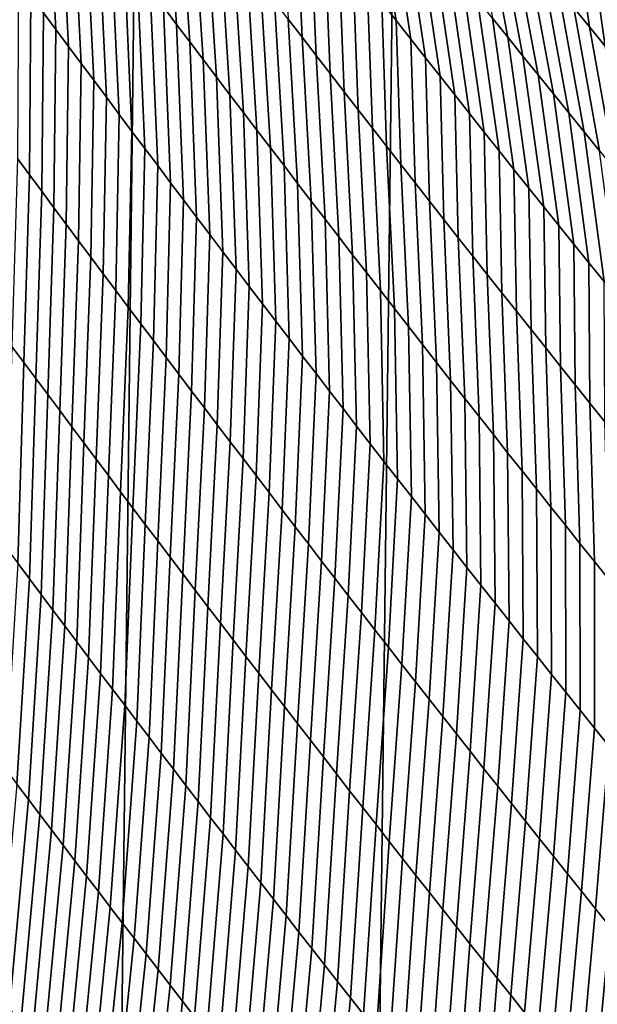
# Model space of a CAD drawing. Header units: metres. Extents: x -240 to 45, y -77 to 27.
# Tile 884 of 1056: x 2.79 to 4.17, y -17.02 to -14.65. Entities that reach past the tile are written whole.
import ezdxf

# ---------------------------------------------------------------- set-up
doc = ezdxf.new("R2010")
doc.units = ezdxf.units.M
doc.layers.add('solid_102011X2', color=7, linetype='CONTINUOUS')

msp = doc.modelspace()

# ---------------------------------------------------------------- linework, layer by layer
at = {"layer": 'solid_102011X2'}
for points in [[(2.919795, 26.634598), (2.297231, -26.697029), (1.673703, -26.745533), (2.297227, 26.697021)], [(3.541179, 26.558235), (2.919836, -26.634604), (2.297231, -26.697029), (2.919795, 26.634598)], [(4.16087, 26.46805), (3.541257, -26.558228), (2.919836, -26.634604), (3.541179, 26.558235)], [(4.777777, 26.364204), (4.160993, -26.468023), (3.541257, -26.558228), (4.16087, 26.46805)], [(5.392083, 26.246679), (4.77797, -26.364157), (4.160993, -26.468023), (4.777777, 26.364204)], [(2.842722, -14.636192, 114.593407), (2.872791, -14.676737, 114.631653), (2.8503, -14.246207, 115.009285), (2.819664, -14.204812, 114.971512)], [(3.131188, -14.62224, 115.345848), (3.162968, -14.66439, 115.382851), (3.135382, -14.263004, 115.775803), (3.103043, -14.220108, 115.739395)], [(2.872791, -14.676737, 114.631653), (2.902976, -14.717366, 114.669838), (2.881051, -14.287682, 115.046989), (2.8503, -14.246207, 115.009285)], [(3.65624, -14.610708, 116.764236), (3.691145, -14.655281, 116.798386), (3.635145, -14.286979, 117.198883), (3.599679, -14.241815, 117.165436)], [(3.162968, -14.66439, 115.382851), (3.194862, -14.706609, 115.419777), (3.167834, -14.305964, 115.812126), (3.135382, -14.263004, 115.775803)], [(2.902976, -14.717366, 114.669838), (2.933277, -14.75808, 114.707947), (2.911916, -14.329236, 115.084618), (2.881051, -14.287682, 115.046989)], [(3.431512, -14.651886, 116.099541), (3.464976, -14.695393, 116.135063), (3.449127, -14.344234, 116.557343), (3.414998, -14.299994, 116.522522)], [(3.691145, -14.655281, 116.798386), (3.726159, -14.699895, 116.832428), (3.670722, -14.332181, 117.232239), (3.635145, -14.286979, 117.198883)], [(3.922811, -14.649549, 117.462891), (3.959253, -14.695006, 117.495445), (3.893539, -14.348289, 117.901985), (3.85652, -14.302321, 117.870178)], [(3.194862, -14.706609, 115.419777), (3.226869, -14.748898, 115.456619), (3.2004, -14.348989, 115.848358), (3.167834, -14.305964, 115.812126)], [(2.933277, -14.75808, 114.707947), (2.963693, -14.798877, 114.745995), (2.942898, -14.370868, 115.122169), (2.911916, -14.329236, 115.084618)], [(3.226869, -14.748898, 115.456619), (3.258989, -14.791254, 115.493385), (3.233078, -14.392077, 115.884506), (3.2004, -14.348989, 115.848358)], [(3.464976, -14.695393, 116.135063), (3.498551, -14.738955, 116.170494), (3.483367, -14.388524, 116.592064), (3.449127, -14.344234, 116.557343)], [(3.726159, -14.699895, 116.832428), (3.761282, -14.74455, 116.866379), (3.706409, -14.37742, 117.265488), (3.670722, -14.332181, 117.232239)], [(3.959253, -14.695006, 117.495445), (3.995801, -14.740489, 117.527893), (3.930665, -14.394279, 117.933693), (3.893539, -14.348289, 117.901985)], [(4.117889, -14.62451, 118.090698), (4.155648, -14.670602, 118.121796), (4.115103, -14.387457, 118.562569), (4.076643, -14.340907, 118.532333)], [(2.963693, -14.798877, 114.745995), (2.994225, -14.839756, 114.783966), (2.973993, -14.412577, 115.159645), (2.942898, -14.370868, 115.122169)], [(3.258989, -14.791254, 115.493385), (3.291222, -14.833677, 115.53006), (3.26587, -14.435228, 115.920563), (3.233078, -14.392077, 115.884506)], [(3.498551, -14.738955, 116.170494), (3.532238, -14.782573, 116.205833), (3.51772, -14.432866, 116.626694), (3.483367, -14.388524, 116.592064)], [(3.761282, -14.74455, 116.866379), (3.796513, -14.789244, 116.900238), (3.742206, -14.422695, 117.298637), (3.706409, -14.37742, 117.265488)], [(3.995801, -14.740489, 117.527893), (4.032454, -14.785996, 117.560249), (3.967899, -14.440289, 117.965294), (3.930665, -14.394279, 117.933693)], [(4.155648, -14.670602, 118.121796), (4.19351, -14.716707, 118.152794), (4.153668, -14.434015, 118.592705), (4.115103, -14.387457, 118.562569)], [(2.994225, -14.839756, 114.783966), (3.024871, -14.880716, 114.821869), (3.005204, -14.454362, 115.197037), (2.973993, -14.412577, 115.159645)], [(3.291222, -14.833677, 115.53006), (3.323567, -14.876166, 115.566658), (3.298774, -14.47844, 115.956535), (3.26587, -14.435228, 115.920563)], [(3.532238, -14.782573, 116.205833), (3.566035, -14.826245, 116.241081), (3.552184, -14.477256, 116.661224), (3.51772, -14.432866, 116.626694)], [(3.796513, -14.789244, 116.900238), (3.831851, -14.833976, 116.93399), (3.778111, -14.468003, 117.331688), (3.742206, -14.422695, 117.298637)], [(4.032454, -14.785996, 117.560249), (4.069211, -14.831525, 117.592499), (4.005238, -14.48632, 117.996796), (3.967899, -14.440289, 117.965294)], [(4.19351, -14.716707, 118.152794), (4.231475, -14.762822, 118.183693), (4.192338, -14.480579, 118.622734), (4.153668, -14.434015, 118.592705)], [(3.024871, -14.880716, 114.821869), (3.055633, -14.921756, 114.859703), (3.036529, -14.496222, 115.23436), (3.005204, -14.454362, 115.197037)], [(3.831851, -14.833976, 116.93399), (3.867296, -14.878743, 116.967651), (3.814125, -14.513345, 117.364639), (3.778111, -14.468003, 117.331688)], [(3.323567, -14.876166, 115.566658), (3.356025, -14.918721, 115.603172), (3.33179, -14.521713, 115.992424), (3.298774, -14.47844, 115.956535)], [(3.566035, -14.826245, 116.241081), (3.599942, -14.86997, 116.276237), (3.586759, -14.521694, 116.695663), (3.552184, -14.477256, 116.661224)], [(4.069211, -14.831525, 117.592499), (4.106073, -14.877075, 117.624649), (4.042684, -14.532367, 118.028198), (4.005238, -14.48632, 117.996796)], [(3.055633, -14.921756, 114.859703), (3.086509, -14.962874, 114.897461), (3.067968, -14.538155, 115.271599), (3.036529, -14.496222, 115.23436)], [(3.867296, -14.878743, 116.967651), (3.902848, -14.923546, 117.001221), (3.850247, -14.558717, 117.397491), (3.814125, -14.513345, 117.364639)], [(3.086509, -14.962874, 114.897461), (3.117499, -15.004071, 114.935143), (3.099521, -14.580161, 115.308769), (3.067968, -14.538155, 115.271599)], [(3.356025, -14.918721, 115.603172), (3.388594, -14.961341, 115.639603), (3.364919, -14.565045, 116.028214), (3.33179, -14.521713, 115.992424)], [(3.599942, -14.86997, 116.276237), (3.63396, -14.913747, 116.311302), (3.621445, -14.566179, 116.729996), (3.586759, -14.521694, 116.695663)], [(4.106073, -14.877075, 117.624649), (4.143038, -14.922645, 117.656708), (4.080234, -14.578431, 118.059502), (4.042684, -14.532367, 118.028198)], [(2.78006, -14.987006, 114.138512), (2.809224, -15.026368, 114.177277), (2.812769, -14.595735, 114.555084), (2.782932, -14.555365, 114.516693)], [(3.902848, -14.923546, 117.001221), (3.938507, -14.968381, 117.034683), (3.886476, -14.604119, 117.430237), (3.850247, -14.558717, 117.397491)], [(3.117499, -15.004071, 114.935143), (3.148603, -15.045344, 114.972755), (3.131188, -14.62224, 115.345848), (3.099521, -14.580161, 115.308769)], [(3.388594, -14.961341, 115.639603), (3.421275, -15.004023, 115.675949), (3.39816, -14.608437, 116.063919), (3.364919, -14.565045, 116.028214)], [(3.63396, -14.913747, 116.311302), (3.668086, -14.957572, 116.346268), (3.65624, -14.610708, 116.764236), (3.621445, -14.566179, 116.729996)], [(4.143038, -14.922645, 117.656708), (4.180106, -14.968233, 117.68866), (4.117889, -14.62451, 118.090698), (4.080234, -14.578431, 118.059502)], [(2.809224, -15.026368, 114.177277), (2.838504, -15.065825, 114.215981), (2.842722, -14.636192, 114.593407), (2.812769, -14.595735, 114.555084)], [(3.421275, -15.004023, 115.675949), (3.454068, -15.046767, 115.712212), (3.431512, -14.651886, 116.099541), (3.39816, -14.608437, 116.063919)], [(3.668086, -14.957572, 116.346268), (3.702322, -15.001447, 116.381149), (3.691145, -14.655281, 116.798386), (3.65624, -14.610708, 116.764236)], [(3.938507, -14.968381, 117.034683), (3.97427, -15.013248, 117.068054), (3.922811, -14.649549, 117.462891), (3.886476, -14.604119, 117.430237)], [(3.148603, -15.045344, 114.972755), (3.179822, -15.086693, 115.0103), (3.162968, -14.66439, 115.382851), (3.131188, -14.62224, 115.345848)], [(4.180106, -14.968233, 117.68866), (4.217277, -15.013837, 117.72052), (4.155648, -14.670602, 118.121796), (4.117889, -14.62451, 118.090698)], [(2.838504, -15.065825, 114.215981), (2.867902, -15.105371, 114.254623), (2.872791, -14.676737, 114.631653), (2.842722, -14.636192, 114.593407)], [(3.454068, -15.046767, 115.712212), (3.486972, -15.089573, 115.748383), (3.464976, -14.695393, 116.135063), (3.431512, -14.651886, 116.099541)], [(3.702322, -15.001447, 116.381149), (3.736666, -15.045367, 116.415932), (3.726159, -14.699895, 116.832428), (3.691145, -14.655281, 116.798386)], [(3.97427, -15.013248, 117.068054), (4.010139, -15.058146, 117.101326), (3.959253, -14.695006, 117.495445), (3.922811, -14.649549, 117.462891)], [(2.867902, -15.105371, 114.254623), (2.897416, -15.14501, 114.293205), (2.902976, -14.717366, 114.669838), (2.872791, -14.676737, 114.631653)], [(3.179822, -15.086693, 115.0103), (3.211154, -15.128117, 115.04776), (3.194862, -14.706609, 115.419777), (3.162968, -14.66439, 115.382851)], [(4.217277, -15.013837, 117.72052), (4.254549, -15.059457, 117.752274), (4.19351, -14.716707, 118.152794), (4.155648, -14.670602, 118.121796)], [(3.486972, -15.089573, 115.748383), (3.519988, -15.13244, 115.78447), (3.498551, -14.738955, 116.170494), (3.464976, -14.695393, 116.135063)], [(3.736666, -15.045367, 116.415932), (3.771119, -15.089334, 116.45063), (3.761282, -14.74455, 116.866379), (3.726159, -14.699895, 116.832428)], [(4.010139, -15.058146, 117.101326), (4.046113, -15.103072, 117.134506), (3.995801, -14.740489, 117.527893), (3.959253, -14.695006, 117.495445)], [(2.897416, -15.14501, 114.293205), (2.927046, -15.184737, 114.331726), (2.933277, -14.75808, 114.707947), (2.902976, -14.717366, 114.669838)], [(3.211154, -15.128117, 115.04776), (3.242599, -15.169613, 115.085152), (3.226869, -14.748898, 115.456619), (3.194862, -14.706609, 115.419777)], [(3.242599, -15.169613, 115.085152), (3.274158, -15.211183, 115.122467), (3.258989, -14.791254, 115.493385), (3.226869, -14.748898, 115.456619)], [(3.519988, -15.13244, 115.78447), (3.553114, -15.175365, 115.820473), (3.532238, -14.782573, 116.205833), (3.498551, -14.738955, 116.170494)], [(3.771119, -15.089334, 116.45063), (3.805679, -15.133344, 116.485229), (3.796513, -14.789244, 116.900238), (3.761282, -14.74455, 116.866379)], [(4.046113, -15.103072, 117.134506), (4.08219, -15.148026, 117.167587), (4.032454, -14.785996, 117.560249), (3.995801, -14.740489, 117.527893)], [(2.927046, -15.184737, 114.331726), (2.956792, -15.224553, 114.370178), (2.963693, -14.798877, 114.745995), (2.933277, -14.75808, 114.707947)], [(2.956792, -15.224553, 114.370178), (2.986654, -15.264457, 114.408577), (2.994225, -14.839756, 114.783966), (2.963693, -14.798877, 114.745995)], [(3.274158, -15.211183, 115.122467), (3.30583, -15.252824, 115.159706), (3.291222, -14.833677, 115.53006), (3.258989, -14.791254, 115.493385)], [(3.553114, -15.175365, 115.820473), (3.58635, -15.21835, 115.856384), (3.566035, -14.826245, 116.241081), (3.532238, -14.782573, 116.205833)], [(3.805679, -15.133344, 116.485229), (3.840346, -15.177397, 116.51973), (3.831851, -14.833976, 116.93399), (3.796513, -14.789244, 116.900238)], [(4.08219, -15.148026, 117.167587), (4.118371, -15.193005, 117.200569), (4.069211, -14.831525, 117.592499), (4.032454, -14.785996, 117.560249)], [(2.986654, -15.264457, 114.408577), (3.016631, -15.304446, 114.446907), (3.024871, -14.880716, 114.821869), (2.994225, -14.839756, 114.783966)], [(3.30583, -15.252824, 115.159706), (3.337614, -15.294536, 115.196861), (3.323567, -14.876166, 115.566658), (3.291222, -14.833677, 115.53006)], [(3.58635, -15.21835, 115.856384), (3.619697, -15.261392, 115.892212), (3.599942, -14.86997, 116.276237), (3.566035, -14.826245, 116.241081)], [(3.840346, -15.177397, 116.51973), (3.875119, -15.22149, 116.554146), (3.867296, -14.878743, 116.967651), (3.831851, -14.833976, 116.93399)], [(4.118371, -15.193005, 117.200569), (4.154655, -15.238008, 117.233452), (4.106073, -14.877075, 117.624649), (4.069211, -14.831525, 117.592499)], [(3.619697, -15.261392, 115.892212), (3.653154, -15.304488, 115.927948), (3.63396, -14.913747, 116.311302), (3.599942, -14.86997, 116.276237)], [(3.016631, -15.304446, 114.446907), (3.046724, -15.34452, 114.485168), (3.055633, -14.921756, 114.859703), (3.024871, -14.880716, 114.821869)], [(3.337614, -15.294536, 115.196861), (3.369511, -15.336316, 115.233948), (3.356025, -14.918721, 115.603172), (3.323567, -14.876166, 115.566658)], [(3.875119, -15.22149, 116.554146), (3.91, -15.265623, 116.588463), (3.902848, -14.923546, 117.001221), (3.867296, -14.878743, 116.967651)], [(4.154655, -15.238008, 117.233452), (4.191041, -15.283035, 117.266243), (4.143038, -14.922645, 117.656708), (4.106073, -14.877075, 117.624649)], [(3.369511, -15.336316, 115.233948), (3.40152, -15.378166, 115.27095), (3.388594, -14.961341, 115.639603), (3.356025, -14.918721, 115.603172)], [(3.653154, -15.304488, 115.927948), (3.68672, -15.347639, 115.9636), (3.668086, -14.957572, 116.346268), (3.63396, -14.913747, 116.311302)], [(3.046724, -15.34452, 114.485168), (3.076932, -15.384678, 114.523369), (3.086509, -14.962874, 114.897461), (3.055633, -14.921756, 114.859703)], [(3.91, -15.265623, 116.588463), (3.944985, -15.309794, 116.622696), (3.938507, -14.968381, 117.034683), (3.902848, -14.923546, 117.001221)], [(4.191041, -15.283035, 117.266243), (4.22753, -15.328083, 117.298935), (4.180106, -14.968233, 117.68866), (4.143038, -14.922645, 117.656708)], [(3.076932, -15.384678, 114.523369), (3.107254, -15.424918, 114.561508), (3.117499, -15.004071, 114.935143), (3.086509, -14.962874, 114.897461)], [(3.40152, -15.378166, 115.27095), (3.433641, -15.420083, 115.307877), (3.421275, -15.004023, 115.675949), (3.388594, -14.961341, 115.639603)], [(3.68672, -15.347639, 115.9636), (3.720395, -15.390841, 115.999161), (3.702322, -15.001447, 116.381149), (3.668086, -14.957572, 116.346268)], [(2.766994, -15.439116, 113.783661), (2.795563, -15.477534, 113.822838), (2.809224, -15.026368, 114.177277), (2.78006, -14.987006, 114.138512)], [(3.944985, -15.309794, 116.622696), (3.980076, -15.354002, 116.65683), (3.97427, -15.013248, 117.068054), (3.938507, -14.968381, 117.034683)], [(3.107254, -15.424918, 114.561508), (3.137691, -15.46524, 114.599571), (3.148603, -15.045344, 114.972755), (3.117499, -15.004071, 114.935143)], [(3.433641, -15.420083, 115.307877), (3.465874, -15.462067, 115.344719), (3.454068, -15.046767, 115.712212), (3.421275, -15.004023, 115.675949)], [(3.720395, -15.390841, 115.999161), (3.754178, -15.434096, 116.03463), (3.736666, -15.045367, 116.415932), (3.702322, -15.001447, 116.381149)], [(3.980076, -15.354002, 116.65683), (4.015272, -15.398244, 116.690865), (4.010139, -15.058146, 117.101326), (3.97427, -15.013248, 117.068054)], [(2.795563, -15.477534, 113.822838), (2.824249, -15.51605, 113.861954), (2.838504, -15.065825, 114.215981), (2.809224, -15.026368, 114.177277)], [(3.137691, -15.46524, 114.599571), (3.168243, -15.505644, 114.637573), (3.179822, -15.086693, 115.0103), (3.148603, -15.045344, 114.972755)], [(3.465874, -15.462067, 115.344719), (3.498218, -15.504116, 115.381485), (3.486972, -15.089573, 115.748383), (3.454068, -15.046767, 115.712212)], [(3.754178, -15.434096, 116.03463), (3.788069, -15.4774, 116.070015), (3.771119, -15.089334, 116.45063), (3.736666, -15.045367, 116.415932)], [(4.015272, -15.398244, 116.690865), (4.050572, -15.44252, 116.724815), (4.046113, -15.103072, 117.134506), (4.010139, -15.058146, 117.101326)], [(2.824249, -15.51605, 113.861954), (2.853054, -15.554664, 113.901024), (2.867902, -15.105371, 114.254623), (2.838504, -15.065825, 114.215981)], [(2.853054, -15.554664, 113.901024), (2.881976, -15.593373, 113.940033), (2.897416, -15.14501, 114.293205), (2.867902, -15.105371, 114.254623)], [(3.168243, -15.505644, 114.637573), (3.198909, -15.546125, 114.675514), (3.211154, -15.128117, 115.04776), (3.179822, -15.086693, 115.0103)], [(3.498218, -15.504116, 115.381485), (3.530674, -15.546229, 115.418175), (3.519988, -15.13244, 115.78447), (3.486972, -15.089573, 115.748383)], [(3.788069, -15.4774, 116.070015), (3.822068, -15.520751, 116.105309), (3.805679, -15.133344, 116.485229), (3.771119, -15.089334, 116.45063)], [(4.050572, -15.44252, 116.724815), (4.085976, -15.486829, 116.758667), (4.08219, -15.148026, 117.167587), (4.046113, -15.103072, 117.134506)], [(3.198909, -15.546125, 114.675514), (3.229688, -15.586686, 114.713379), (3.242599, -15.169613, 115.085152), (3.211154, -15.128117, 115.04776)], [(3.530674, -15.546229, 115.418175), (3.56324, -15.588407, 115.454773), (3.553114, -15.175365, 115.820473), (3.519988, -15.13244, 115.78447)], [(2.881976, -15.593373, 113.940033), (2.911016, -15.632177, 113.978989), (2.927046, -15.184737, 114.331726), (2.897416, -15.14501, 114.293205)], [(3.822068, -15.520751, 116.105309), (3.856174, -15.564149, 116.140511), (3.840346, -15.177397, 116.51973), (3.805679, -15.133344, 116.485229)], [(4.085976, -15.486829, 116.758667), (4.121483, -15.531168, 116.792427), (4.118371, -15.193005, 117.200569), (4.08219, -15.148026, 117.167587)], [(3.229688, -15.586686, 114.713379), (3.260581, -15.627324, 114.751175), (3.274158, -15.211183, 115.122467), (3.242599, -15.169613, 115.085152)], [(3.56324, -15.588407, 115.454773), (3.595917, -15.630646, 115.491295), (3.58635, -15.21835, 115.856384), (3.553114, -15.175365, 115.820473)], [(3.856174, -15.564149, 116.140511), (3.890387, -15.607593, 116.175629), (3.875119, -15.22149, 116.554146), (3.840346, -15.177397, 116.51973)], [(2.911016, -15.632177, 113.978989), (2.940174, -15.671076, 114.017891), (2.956792, -15.224553, 114.370178), (2.927046, -15.184737, 114.331726)], [(4.121483, -15.531168, 116.792427), (4.157093, -15.575536, 116.826096), (4.154655, -15.238008, 117.233452), (4.118371, -15.193005, 117.200569)], [(2.940174, -15.671076, 114.017891), (2.969448, -15.710066, 114.056732), (2.986654, -15.264457, 114.408577), (2.956792, -15.224553, 114.370178)], [(3.260581, -15.627324, 114.751175), (3.291588, -15.668038, 114.788902), (3.30583, -15.252824, 115.159706), (3.274158, -15.211183, 115.122467)], [(3.595917, -15.630646, 115.491295), (3.628705, -15.672946, 115.527733), (3.619697, -15.261392, 115.892212), (3.58635, -15.21835, 115.856384)], [(3.890387, -15.607593, 116.175629), (3.924706, -15.651079, 116.210663), (3.91, -15.265623, 116.588463), (3.875119, -15.22149, 116.554146)], [(4.157093, -15.575536, 116.826096), (4.192805, -15.619931, 116.859665), (4.191041, -15.283035, 117.266243), (4.154655, -15.238008, 117.233452)], [(2.969448, -15.710066, 114.056732), (2.99884, -15.749147, 114.095528), (3.016631, -15.304446, 114.446907), (2.986654, -15.264457, 114.408577)], [(3.291588, -15.668038, 114.788902), (3.322708, -15.708827, 114.826553), (3.337614, -15.294536, 115.196861), (3.30583, -15.252824, 115.159706)], [(3.628705, -15.672946, 115.527733), (3.661603, -15.715306, 115.564087), (3.653154, -15.304488, 115.927948), (3.619697, -15.261392, 115.892212)], [(3.924706, -15.651079, 116.210663), (3.959131, -15.694608, 116.245598), (3.944985, -15.309794, 116.622696), (3.91, -15.265623, 116.588463)], [(3.322708, -15.708827, 114.826553), (3.35394, -15.74969, 114.864143), (3.369511, -15.336316, 115.233948), (3.337614, -15.294536, 115.196861)], [(2.99884, -15.749147, 114.095528), (3.028348, -15.788319, 114.134254), (3.046724, -15.34452, 114.485168), (3.016631, -15.304446, 114.446907)], [(3.661603, -15.715306, 115.564087), (3.69461, -15.757724, 115.600357), (3.68672, -15.347639, 115.9636), (3.653154, -15.304488, 115.927948)], [(3.959131, -15.694608, 116.245598), (3.99366, -15.738177, 116.280449), (3.980076, -15.354002, 116.65683), (3.944985, -15.309794, 116.622696)], [(3.028348, -15.788319, 114.134254), (3.057972, -15.827579, 114.172928), (3.076932, -15.384678, 114.523369), (3.046724, -15.34452, 114.485168)], [(3.35394, -15.74969, 114.864143), (3.385286, -15.790626, 114.901657), (3.40152, -15.378166, 115.27095), (3.369511, -15.336316, 115.233948)], [(3.69461, -15.757724, 115.600357), (3.727726, -15.800198, 115.636543), (3.720395, -15.390841, 115.999161), (3.68672, -15.347639, 115.9636)], [(3.99366, -15.738177, 116.280449), (4.028296, -15.781786, 116.315208), (4.015272, -15.398244, 116.690865), (3.980076, -15.354002, 116.65683)], [(3.057972, -15.827579, 114.172928), (3.087713, -15.866928, 114.21154), (3.107254, -15.424918, 114.561508), (3.076932, -15.384678, 114.523369)], [(3.385286, -15.790626, 114.901657), (3.416744, -15.831634, 114.939095), (3.433641, -15.420083, 115.307877), (3.40152, -15.378166, 115.27095)], [(3.727726, -15.800198, 115.636543), (3.760951, -15.842727, 115.672646), (3.754178, -15.434096, 116.03463), (3.720395, -15.390841, 115.999161)], [(4.028296, -15.781786, 116.315208), (4.063035, -15.825432, 116.349876), (4.050572, -15.44252, 116.724815), (4.015272, -15.398244, 116.690865)], [(2.753041, -15.923079, 113.466667), (2.781024, -15.960509, 113.506119), (2.795563, -15.477534, 113.822838), (2.766994, -15.439116, 113.783661)], [(3.087713, -15.866928, 114.21154), (3.11757, -15.906363, 114.250099), (3.137691, -15.46524, 114.599571), (3.107254, -15.424918, 114.561508)], [(3.416744, -15.831634, 114.939095), (3.448313, -15.872712, 114.976463), (3.465874, -15.462067, 115.344719), (3.433641, -15.420083, 115.307877)], [(3.760951, -15.842727, 115.672646), (3.794285, -15.885309, 115.708672), (3.788069, -15.4774, 116.070015), (3.754178, -15.434096, 116.03463)], [(3.448313, -15.872712, 114.976463), (3.479995, -15.913861, 115.013756), (3.498218, -15.504116, 115.381485), (3.465874, -15.462067, 115.344719)], [(4.063035, -15.825432, 116.349876), (4.097878, -15.869114, 116.384453), (4.085976, -15.486829, 116.758667), (4.050572, -15.44252, 116.724815)], [(2.781024, -15.960509, 113.506119), (2.809128, -15.998042, 113.545525), (2.824249, -15.51605, 113.861954), (2.795563, -15.477534, 113.822838)], [(3.11757, -15.906363, 114.250099), (3.147542, -15.945883, 114.288589), (3.168243, -15.505644, 114.637573), (3.137691, -15.46524, 114.599571)], [(3.794285, -15.885309, 115.708672), (3.827726, -15.927944, 115.744606), (3.822068, -15.520751, 116.105309), (3.788069, -15.4774, 116.070015)], [(4.097878, -15.869114, 116.384453), (4.132825, -15.91283, 116.418945), (4.121483, -15.531168, 116.792427), (4.085976, -15.486829, 116.758667)], [(3.147542, -15.945883, 114.288589), (3.177631, -15.985488, 114.327026), (3.198909, -15.546125, 114.675514), (3.168243, -15.505644, 114.637573)], [(3.479995, -15.913861, 115.013756), (3.511789, -15.955078, 115.05098), (3.530674, -15.546229, 115.418175), (3.498218, -15.504116, 115.381485)], [(2.809128, -15.998042, 113.545525), (2.837351, -16.035675, 113.584885), (2.853054, -15.554664, 113.901024), (2.824249, -15.51605, 113.861954)], [(3.827726, -15.927944, 115.744606), (3.861275, -15.970629, 115.780457), (3.856174, -15.564149, 116.140511), (3.822068, -15.520751, 116.105309)], [(4.132825, -15.91283, 116.418945), (4.167875, -15.95658, 116.453346), (4.157093, -15.575536, 116.826096), (4.121483, -15.531168, 116.792427)], [(2.837351, -16.035675, 113.584885), (2.865693, -16.07341, 113.624199), (2.881976, -15.593373, 113.940033), (2.853054, -15.554664, 113.901024)], [(3.177631, -15.985488, 114.327026), (3.207834, -16.025175, 114.365395), (3.229688, -15.586686, 114.713379), (3.198909, -15.546125, 114.675514)], [(3.511789, -15.955078, 115.05098), (3.543694, -15.996364, 115.08812), (3.56324, -15.588407, 115.454773), (3.530674, -15.546229, 115.418175)], [(3.861275, -15.970629, 115.780457), (3.894931, -16.013363, 115.816223), (3.890387, -15.607593, 116.175629), (3.856174, -15.564149, 116.140511)], [(4.167875, -15.95658, 116.453346), (4.203027, -16.00036, 116.487656), (4.192805, -15.619931, 116.859665), (4.157093, -15.575536, 116.826096)], [(2.865693, -16.07341, 113.624199), (2.894153, -16.111242, 113.663467), (2.911016, -15.632177, 113.978989), (2.881976, -15.593373, 113.940033)], [(3.207834, -16.025175, 114.365395), (3.238152, -16.064945, 114.403709), (3.260581, -15.627324, 114.751175), (3.229688, -15.586686, 114.713379)], [(3.543694, -15.996364, 115.08812), (3.575709, -16.037716, 115.125191), (3.595917, -15.630646, 115.491295), (3.56324, -15.588407, 115.454773)], [(3.238152, -16.064945, 114.403709), (3.268585, -16.104795, 114.441956), (3.291588, -15.668038, 114.788902), (3.260581, -15.627324, 114.751175)], [(3.894931, -16.013363, 115.816223), (3.928693, -16.056145, 115.851906), (3.924706, -15.651079, 116.210663), (3.890387, -15.607593, 116.175629)], [(2.894153, -16.111242, 113.663467), (2.922733, -16.149174, 113.70269), (2.940174, -15.671076, 114.017891), (2.911016, -15.632177, 113.978989)], [(3.575709, -16.037716, 115.125191), (3.607836, -16.079132, 115.162178), (3.628705, -15.672946, 115.527733), (3.595917, -15.630646, 115.491295)], [(3.928693, -16.056145, 115.851906), (3.962562, -16.09897, 115.887505), (3.959131, -15.694608, 116.245598), (3.924706, -15.651079, 116.210663)], [(2.922733, -16.149174, 113.70269), (2.951431, -16.187202, 113.741859), (2.969448, -15.710066, 114.056732), (2.940174, -15.671076, 114.017891)], [(3.268585, -16.104795, 114.441956), (3.299132, -16.144726, 114.480141), (3.322708, -15.708827, 114.826553), (3.291588, -15.668038, 114.788902)], [(3.607836, -16.079132, 115.162178), (3.640074, -16.120613, 115.199089), (3.661603, -15.715306, 115.564087), (3.628705, -15.672946, 115.527733)], [(3.962562, -16.09897, 115.887505), (3.996536, -16.141844, 115.923019), (3.99366, -15.738177, 116.280449), (3.959131, -15.694608, 116.245598)], [(2.951431, -16.187202, 113.741859), (2.980247, -16.225327, 113.780983), (2.99884, -15.749147, 114.095528), (2.969448, -15.710066, 114.056732)], [(3.299132, -16.144726, 114.480141), (3.329794, -16.184736, 114.518257), (3.35394, -15.74969, 114.864143), (3.322708, -15.708827, 114.826553)], [(3.640074, -16.120613, 115.199089), (3.672421, -16.162157, 115.235931), (3.69461, -15.757724, 115.600357), (3.661603, -15.715306, 115.564087)], [(3.996536, -16.141844, 115.923019), (4.030617, -16.184757, 115.958443), (4.028296, -15.781786, 116.315208), (3.99366, -15.738177, 116.280449)], [(2.980247, -16.225327, 113.780983), (3.009181, -16.263544, 113.820053), (3.028348, -15.788319, 114.134254), (2.99884, -15.749147, 114.095528)], [(3.329794, -16.184736, 114.518257), (3.36057, -16.224823, 114.556313), (3.385286, -15.790626, 114.901657), (3.35394, -15.74969, 114.864143)], [(3.672421, -16.162157, 115.235931), (3.704878, -16.20376, 115.27269), (3.727726, -15.800198, 115.636543), (3.69461, -15.757724, 115.600357)], [(3.009181, -16.263544, 113.820053), (3.038233, -16.301855, 113.85907), (3.057972, -15.827579, 114.172928), (3.028348, -15.788319, 114.134254)], [(3.36057, -16.224823, 114.556313), (3.391459, -16.264986, 114.594299), (3.416744, -15.831634, 114.939095), (3.385286, -15.790626, 114.901657)], [(4.030617, -16.184757, 115.958443), (4.064802, -16.227715, 115.99379), (4.063035, -15.825432, 116.349876), (4.028296, -15.781786, 116.315208)], [(3.704878, -16.20376, 115.27269), (3.737444, -16.245424, 115.309372), (3.760951, -15.842727, 115.672646), (3.727726, -15.800198, 115.636543)], [(3.038233, -16.301855, 113.85907), (3.067403, -16.340258, 113.898041), (3.087713, -15.866928, 114.21154), (3.057972, -15.827579, 114.172928)], [(3.391459, -16.264986, 114.594299), (3.422462, -16.305223, 114.632217), (3.448313, -15.872712, 114.976463), (3.416744, -15.831634, 114.939095)], [(3.737444, -16.245424, 115.309372), (3.77012, -16.287146, 115.34597), (3.794285, -15.885309, 115.708672), (3.760951, -15.842727, 115.672646)], [(4.064802, -16.227715, 115.99379), (4.099091, -16.27071, 116.029045), (4.097878, -15.869114, 116.384453), (4.063035, -15.825432, 116.349876)], [(3.067403, -16.340258, 113.898041), (3.096689, -16.37875, 113.936958), (3.11757, -15.906363, 114.250099), (3.087713, -15.866928, 114.21154)], [(3.422462, -16.305223, 114.632217), (3.453579, -16.345537, 114.670067), (3.479995, -15.913861, 115.013756), (3.448313, -15.872712, 114.976463)], [(3.77012, -16.287146, 115.34597), (3.802904, -16.328924, 115.382492), (3.827726, -15.927944, 115.744606), (3.794285, -15.885309, 115.708672)], [(4.099091, -16.27071, 116.029045), (4.133485, -16.313744, 116.064217), (4.132825, -15.91283, 116.418945), (4.097878, -15.869114, 116.384453)], [(3.096689, -16.37875, 113.936958), (3.126093, -16.417334, 113.975822), (3.147542, -15.945883, 114.288589), (3.11757, -15.906363, 114.250099)], [(3.453579, -16.345537, 114.670067), (3.484808, -16.385923, 114.707855), (3.511789, -15.955078, 115.05098), (3.479995, -15.913861, 115.013756)], [(4.133485, -16.313744, 116.064217), (4.167982, -16.356815, 116.099297), (4.167875, -15.95658, 116.453346), (4.132825, -15.91283, 116.418945)], [(3.802904, -16.328924, 115.382492), (3.835796, -16.370756, 115.418938), (3.861275, -15.970629, 115.780457), (3.827726, -15.927944, 115.744606)], [(2.751546, -16.455193, 113.209129), (2.779062, -16.491707, 113.248772), (2.809128, -15.998042, 113.545525), (2.781024, -15.960509, 113.506119)], [(3.126093, -16.417334, 113.975822), (3.155614, -16.456003, 114.014626), (3.177631, -15.985488, 114.327026), (3.147542, -15.945883, 114.288589)], [(3.484808, -16.385923, 114.707855), (3.51615, -16.42638, 114.745567), (3.543694, -15.996364, 115.08812), (3.511789, -15.955078, 115.05098)], [(4.167982, -16.356815, 116.099297), (4.202582, -16.399921, 116.134293), (4.203027, -16.00036, 116.487656), (4.167875, -15.95658, 116.453346)], [(3.835796, -16.370756, 115.418938), (3.868796, -16.412643, 115.455307), (3.894931, -16.013363, 115.816223), (3.861275, -15.970629, 115.780457)], [(2.779062, -16.491707, 113.248772), (2.806699, -16.528328, 113.288383), (2.837351, -16.035675, 113.584885), (2.809128, -15.998042, 113.545525)], [(3.155614, -16.456003, 114.014626), (3.185251, -16.494762, 114.053383), (3.207834, -16.025175, 114.365395), (3.177631, -15.985488, 114.327026)], [(3.51615, -16.42638, 114.745567), (3.547605, -16.466909, 114.783211), (3.575709, -16.037716, 115.125191), (3.543694, -15.996364, 115.08812)], [(3.185251, -16.494762, 114.053383), (3.215005, -16.533606, 114.092079), (3.238152, -16.064945, 114.403709), (3.207834, -16.025175, 114.365395)], [(3.868796, -16.412643, 115.455307), (3.901904, -16.45458, 115.491592), (3.928693, -16.056145, 115.851906), (3.894931, -16.013363, 115.816223)], [(2.806699, -16.528328, 113.288383), (2.834456, -16.565052, 113.327957), (2.865693, -16.07341, 113.624199), (2.837351, -16.035675, 113.584885)], [(3.547605, -16.466909, 114.783211), (3.579171, -16.507507, 114.820786), (3.607836, -16.079132, 115.162178), (3.575709, -16.037716, 115.125191)], [(2.834456, -16.565052, 113.327957), (2.862334, -16.601879, 113.367485), (2.894153, -16.111242, 113.663467), (2.865693, -16.07341, 113.624199)], [(3.215005, -16.533606, 114.092079), (3.244874, -16.572535, 114.130722), (3.268585, -16.104795, 114.441956), (3.238152, -16.064945, 114.403709)], [(3.579171, -16.507507, 114.820786), (3.61085, -16.548174, 114.858292), (3.640074, -16.120613, 115.199089), (3.607836, -16.079132, 115.162178)], [(3.901904, -16.45458, 115.491592), (3.935118, -16.496571, 115.527802), (3.962562, -16.09897, 115.887505), (3.928693, -16.056145, 115.851906)], [(3.935118, -16.496571, 115.527802), (3.96844, -16.538609, 115.563927), (3.996536, -16.141844, 115.923019), (3.962562, -16.09897, 115.887505)], [(2.862334, -16.601879, 113.367485), (2.890332, -16.638809, 113.406982), (2.922733, -16.149174, 113.70269), (2.894153, -16.111242, 113.663467)], [(3.244874, -16.572535, 114.130722), (3.27486, -16.611547, 114.169312), (3.299132, -16.144726, 114.480141), (3.268585, -16.104795, 114.441956)], [(3.61085, -16.548174, 114.858292), (3.64264, -16.588907, 114.895721), (3.672421, -16.162157, 115.235931), (3.640074, -16.120613, 115.199089)], [(2.890332, -16.638809, 113.406982), (2.91845, -16.675838, 113.446434), (2.951431, -16.187202, 113.741859), (2.922733, -16.149174, 113.70269)], [(3.27486, -16.611547, 114.169312), (3.304961, -16.650642, 114.20784), (3.329794, -16.184736, 114.518257), (3.299132, -16.144726, 114.480141)], [(3.96844, -16.538609, 115.563927), (4.001867, -16.580692, 115.599976), (4.030617, -16.184757, 115.958443), (3.996536, -16.141844, 115.923019)], [(3.64264, -16.588907, 114.895721), (3.674542, -16.629707, 114.933083), (3.704878, -16.20376, 115.27269), (3.672421, -16.162157, 115.235931)], [(2.91845, -16.675838, 113.446434), (2.946688, -16.712969, 113.48584), (2.980247, -16.225327, 113.780983), (2.951431, -16.187202, 113.741859)], [(3.304961, -16.650642, 114.20784), (3.335178, -16.689819, 114.246307), (3.36057, -16.224823, 114.556313), (3.329794, -16.184736, 114.518257)], [(4.001867, -16.580692, 115.599976), (4.0354, -16.622824, 115.635941), (4.064802, -16.227715, 115.99379), (4.030617, -16.184757, 115.958443)], [(3.674542, -16.629707, 114.933083), (3.706554, -16.670568, 114.970375), (3.737444, -16.245424, 115.309372), (3.704878, -16.20376, 115.27269)], [(2.946688, -16.712969, 113.48584), (2.975046, -16.750196, 113.525208), (3.009181, -16.263544, 113.820053), (2.980247, -16.225327, 113.780983)], [(3.335178, -16.689819, 114.246307), (3.36551, -16.729076, 114.284721), (3.391459, -16.264986, 114.594299), (3.36057, -16.224823, 114.556313)], [(3.706554, -16.670568, 114.970375), (3.738677, -16.711494, 115.007591), (3.77012, -16.287146, 115.34597), (3.737444, -16.245424, 115.309372)], [(4.0354, -16.622824, 115.635941), (4.069039, -16.664999, 115.671829), (4.099091, -16.27071, 116.029045), (4.064802, -16.227715, 115.99379)], [(2.975046, -16.750196, 113.525208), (3.003523, -16.787521, 113.564529), (3.038233, -16.301855, 113.85907), (3.009181, -16.263544, 113.820053)], [(3.36551, -16.729076, 114.284721), (3.395956, -16.768412, 114.323074), (3.422462, -16.305223, 114.632217), (3.391459, -16.264986, 114.594299)], [(3.738677, -16.711494, 115.007591), (3.77091, -16.75248, 115.044731), (3.802904, -16.328924, 115.382492), (3.77012, -16.287146, 115.34597)], [(4.069039, -16.664999, 115.671829), (4.102783, -16.707218, 115.707634), (4.133485, -16.313744, 116.064217), (4.099091, -16.27071, 116.029045)], [(3.003523, -16.787521, 113.564529), (3.032119, -16.824942, 113.603806), (3.067403, -16.340258, 113.898041), (3.038233, -16.301855, 113.85907)], [(3.395956, -16.768412, 114.323074), (3.426517, -16.807825, 114.361359), (3.453579, -16.345537, 114.670067), (3.422462, -16.305223, 114.632217)], [(4.102783, -16.707218, 115.707634), (4.136632, -16.749477, 115.743362), (4.167982, -16.356815, 116.099297), (4.133485, -16.313744, 116.064217)], [(3.77091, -16.75248, 115.044731), (3.803253, -16.793526, 115.081802), (3.835796, -16.370756, 115.418938), (3.802904, -16.328924, 115.382492)], [(3.032119, -16.824942, 113.603806), (3.060835, -16.862457, 113.643044), (3.096689, -16.37875, 113.936958), (3.067403, -16.340258, 113.898041)], [(3.426517, -16.807825, 114.361359), (3.457193, -16.847315, 114.39959), (3.484808, -16.385923, 114.707855), (3.453579, -16.345537, 114.670067)], [(4.136632, -16.749477, 115.743362), (4.170585, -16.791779, 115.778999), (4.202582, -16.399921, 116.134293), (4.167982, -16.356815, 116.099297)], [(3.060835, -16.862457, 113.643044), (3.089669, -16.900066, 113.682228), (3.126093, -16.417334, 113.975822), (3.096689, -16.37875, 113.936958)], [(3.457193, -16.847315, 114.39959), (3.487983, -16.886881, 114.437752), (3.51615, -16.42638, 114.745567), (3.484808, -16.385923, 114.707855)], [(3.803253, -16.793526, 115.081802), (3.835706, -16.834629, 115.118797), (3.868796, -16.412643, 115.455307), (3.835796, -16.370756, 115.418938)], [(4.170585, -16.791779, 115.778999), (4.204641, -16.834116, 115.81456), (4.237286, -16.443062, 116.169205), (4.202582, -16.399921, 116.134293)], [(3.089669, -16.900066, 113.682228), (3.118622, -16.937767, 113.721375), (3.155614, -16.456003, 114.014626), (3.126093, -16.417334, 113.975822)], [(3.487983, -16.886881, 114.437752), (3.518887, -16.926521, 114.475853), (3.547605, -16.466909, 114.783211), (3.51615, -16.42638, 114.745567)], [(3.835706, -16.834629, 115.118797), (3.868267, -16.875788, 115.155724), (3.901904, -16.45458, 115.491592), (3.868796, -16.412643, 115.455307)], [(3.118622, -16.937767, 113.721375), (3.147693, -16.975557, 113.760468), (3.185251, -16.494762, 114.053383), (3.155614, -16.456003, 114.014626)], [(3.868267, -16.875788, 115.155724), (3.900937, -16.917002, 115.192566), (3.935118, -16.496571, 115.527802), (3.901904, -16.45458, 115.491592)], [(3.518887, -16.926521, 114.475853), (3.549905, -16.966234, 114.513893), (3.579171, -16.507507, 114.820786), (3.547605, -16.466909, 114.783211)], [(2.734119, -16.995939, 112.972366), (2.761166, -17.031513, 113.012177), (2.806699, -16.528328, 113.288383), (2.779062, -16.491707, 113.248772)], [(3.147693, -16.975557, 113.760468), (3.176882, -17.013439, 113.799515), (3.215005, -16.533606, 114.092079), (3.185251, -16.494762, 114.053383)], [(3.900937, -16.917002, 115.192566), (3.933716, -16.958269, 115.22934), (3.96844, -16.538609, 115.563927), (3.935118, -16.496571, 115.527802)], [(2.761166, -17.031513, 113.012177), (2.788336, -17.067194, 113.051964), (2.834456, -16.565052, 113.327957), (2.806699, -16.528328, 113.288383)], [(3.549905, -16.966234, 114.513893), (3.581035, -17.00602, 114.551865), (3.61085, -16.548174, 114.858292), (3.579171, -16.507507, 114.820786)], [(3.176882, -17.013439, 113.799515), (3.206189, -17.051409, 113.838516), (3.244874, -16.572535, 114.130722), (3.215005, -16.533606, 114.092079)], [(3.581035, -17.00602, 114.551865), (3.612279, -17.045876, 114.589775), (3.64264, -16.588907, 114.895721), (3.61085, -16.548174, 114.858292)], [(3.933716, -16.958269, 115.22934), (3.966603, -16.999588, 115.266037), (4.001867, -16.580692, 115.599976), (3.96844, -16.538609, 115.563927)], [(2.788336, -17.067194, 113.051964), (2.815628, -17.102983, 113.091713), (2.862334, -16.601879, 113.367485), (2.834456, -16.565052, 113.327957)], [(3.206189, -17.051409, 113.838516), (3.235614, -17.089466, 113.877464), (3.27486, -16.611547, 114.169312), (3.244874, -16.572535, 114.130722)], [(3.612279, -17.045876, 114.589775), (3.643636, -17.085798, 114.627617), (3.674542, -16.629707, 114.933083), (3.64264, -16.588907, 114.895721)], [(3.966603, -16.999588, 115.266037), (3.999597, -17.040958, 115.302666), (4.0354, -16.622824, 115.635941), (4.001867, -16.580692, 115.599976)], [(2.815628, -17.102983, 113.091713), (2.843043, -17.138878, 113.131432), (2.890332, -16.638809, 113.406982), (2.862334, -16.601879, 113.367485)], [(3.235614, -17.089466, 113.877464), (3.265156, -17.127609, 113.916359), (3.304961, -16.650642, 114.20784), (3.27486, -16.611547, 114.169312)], [(3.999597, -17.040958, 115.302666), (4.032699, -17.082378, 115.339211), (4.069039, -16.664999, 115.671829), (4.0354, -16.622824, 115.635941)], [(2.843043, -17.138878, 113.131432), (2.870579, -17.174877, 113.171112), (2.91845, -16.675838, 113.446434), (2.890332, -16.638809, 113.406982)], [(3.643636, -17.085798, 114.627617), (3.675105, -17.125792, 114.665398), (3.706554, -16.670568, 114.970375), (3.674542, -16.629707, 114.933083)], [(3.265156, -17.127609, 113.916359), (3.294815, -17.165838, 113.955208), (3.335178, -16.689819, 114.246307), (3.304961, -16.650642, 114.20784)], [(3.675105, -17.125792, 114.665398), (3.706686, -17.165848, 114.703102), (3.738677, -16.711494, 115.007591), (3.706554, -16.670568, 114.970375)], [(4.032699, -17.082378, 115.339211), (4.065907, -17.123844, 115.375679), (4.102783, -16.707218, 115.707634), (4.069039, -16.664999, 115.671829)], [(2.870579, -17.174877, 113.171112), (2.898238, -17.210979, 113.210762), (2.946688, -16.712969, 113.48584), (2.91845, -16.675838, 113.446434)], [(3.294815, -17.165838, 113.955208), (3.324591, -17.204151, 113.993996), (3.36551, -16.729076, 114.284721), (3.335178, -16.689819, 114.246307)], [(2.898238, -17.210979, 113.210762), (2.926018, -17.247185, 113.250381), (2.975046, -16.750196, 113.525208), (2.946688, -16.712969, 113.48584)], [(3.706686, -17.165848, 114.703102), (3.73838, -17.205971, 114.740746), (3.77091, -16.75248, 115.044731), (3.738677, -16.711494, 115.007591)], [(4.065907, -17.123844, 115.375679), (4.099223, -17.165356, 115.412079), (4.136632, -16.749477, 115.743362), (4.102783, -16.707218, 115.707634)], [(3.324591, -17.204151, 113.993996), (3.354485, -17.242546, 114.032738), (3.395956, -16.768412, 114.323074), (3.36551, -16.729076, 114.284721)], [(2.926018, -17.247185, 113.250381), (2.953919, -17.283489, 113.289963), (3.003523, -16.787521, 113.564529), (2.975046, -16.750196, 113.525208)], [(3.73838, -17.205971, 114.740746), (3.770184, -17.246155, 114.778328), (3.803253, -16.793526, 115.081802), (3.77091, -16.75248, 115.044731)], [(4.099223, -17.165356, 115.412079), (4.132644, -17.206911, 115.448395), (4.170585, -16.791779, 115.778999), (4.136632, -16.749477, 115.743362)], [(2.953919, -17.283489, 113.289963), (2.981942, -17.319895, 113.329506), (3.032119, -16.824942, 113.603806), (3.003523, -16.787521, 113.564529)], [(3.354485, -17.242546, 114.032738), (3.384494, -17.281021, 114.071426), (3.426517, -16.807825, 114.361359), (3.395956, -16.768412, 114.323074)], [(3.384494, -17.281021, 114.071426), (3.41462, -17.319578, 114.110062), (3.457193, -16.847315, 114.39959), (3.426517, -16.807825, 114.361359)], [(3.770184, -17.246155, 114.778328), (3.8021, -17.286402, 114.815834), (3.835706, -16.834629, 115.118797), (3.803253, -16.793526, 115.081802)], [(4.132644, -17.206911, 115.448395), (4.166172, -17.24851, 115.484634), (4.204641, -16.834116, 115.81456), (4.170585, -16.791779, 115.778999)], [(2.981942, -17.319895, 113.329506), (3.010086, -17.356398, 113.369019), (3.060835, -16.862457, 113.643044), (3.032119, -16.824942, 113.603806)], [(3.8021, -17.286402, 114.815834), (3.834127, -17.326708, 114.853279), (3.868267, -16.875788, 115.155724), (3.835706, -16.834629, 115.118797)], [(4.166172, -17.24851, 115.484634), (4.199804, -17.290152, 115.520805), (4.238801, -16.876492, 115.850037), (4.204641, -16.834116, 115.81456)], [(3.41462, -17.319578, 114.110062), (3.444862, -17.358213, 114.148636), (3.487983, -16.886881, 114.437752), (3.457193, -16.847315, 114.39959)], [(3.010086, -17.356398, 113.369019), (3.038351, -17.392998, 113.408485), (3.089669, -16.900066, 113.682228), (3.060835, -16.862457, 113.643044)], [(3.834127, -17.326708, 114.853279), (3.866264, -17.367073, 114.890648), (3.900937, -16.917002, 115.192566), (3.868267, -16.875788, 115.155724)], [(3.038351, -17.392998, 113.408485), (3.066736, -17.429693, 113.447922), (3.118622, -16.937767, 113.721375), (3.089669, -16.900066, 113.682228)], [(3.444862, -17.358213, 114.148636), (3.47522, -17.396927, 114.187157), (3.518887, -16.926521, 114.475853), (3.487983, -16.886881, 114.437752)], [(3.47522, -17.396927, 114.187157), (3.505693, -17.435717, 114.225616), (3.549905, -16.966234, 114.513893), (3.518887, -16.926521, 114.475853)], [(3.866264, -17.367073, 114.890648), (3.898511, -17.407494, 114.927956), (3.933716, -16.958269, 115.22934), (3.900937, -16.917002, 115.192566)], [(3.066736, -17.429693, 113.447922), (3.095243, -17.466484, 113.487312), (3.147693, -16.975557, 113.760468), (3.118622, -16.937767, 113.721375)], [(3.095243, -17.466484, 113.487312), (3.123869, -17.503368, 113.526665), (3.176882, -17.013439, 113.799515), (3.147693, -16.975557, 113.760468)], [(3.505693, -17.435717, 114.225616), (3.536282, -17.474583, 114.264023), (3.581035, -17.00602, 114.551865), (3.549905, -16.966234, 114.513893)], [(3.898511, -17.407494, 114.927956), (3.930869, -17.447971, 114.965187), (3.966603, -16.999588, 115.266037), (3.933716, -16.958269, 115.22934)], [(3.930869, -17.447971, 114.965187), (3.963336, -17.488503, 115.00235), (3.999597, -17.040958, 115.302666), (3.966603, -16.999588, 115.266037)], [(3.123869, -17.503368, 113.526665), (3.152615, -17.540344, 113.565971), (3.206189, -17.051409, 113.838516), (3.176882, -17.013439, 113.799515)], [(3.536282, -17.474583, 114.264023), (3.566986, -17.513521, 114.302368), (3.612279, -17.045876, 114.589775), (3.581035, -17.00602, 114.551865)]]:
    msp.add_3dface(points, dxfattribs=at)

doc.saveas('drawing.dxf')
